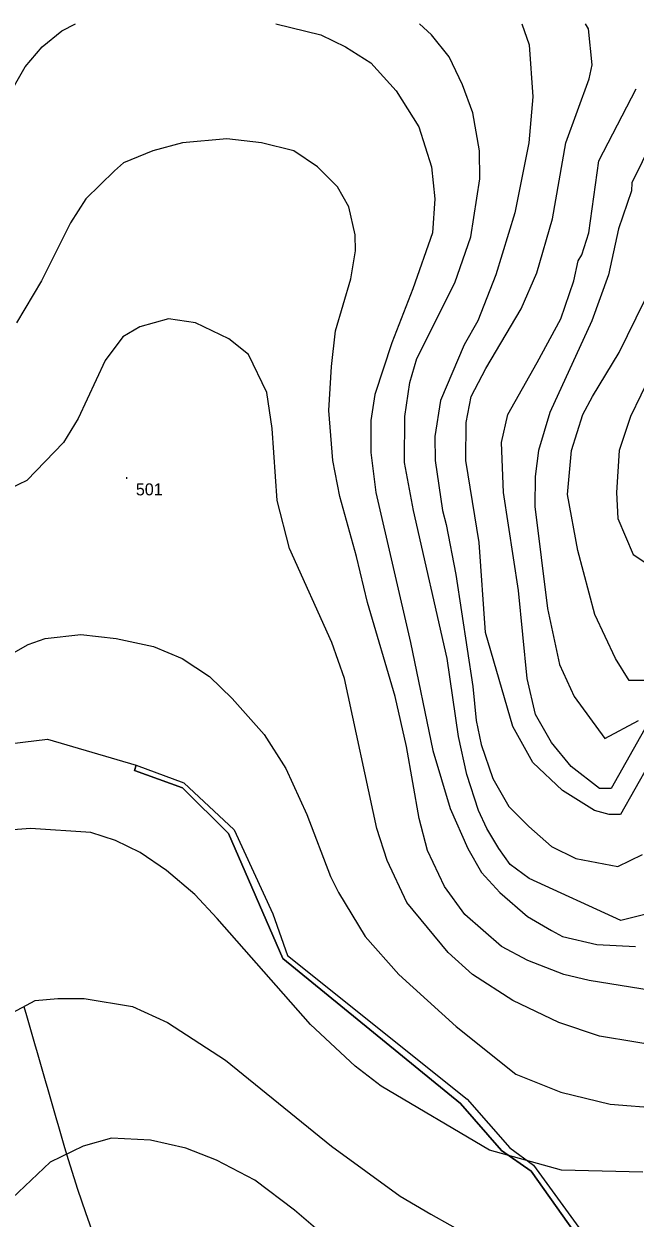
# Model space of a CAD drawing. Extents: x -510989 to -501240, y -1184665 to -1176098.
# Drawn here: x -509271 to -508965, y -1177063 to -1176466 of the extents above; entities that cross this region are included whole.
import ezdxf

# ---------------------------------------------------------------- set-up
doc = ezdxf.new("R2010")
doc.units = 0
for name, color, linetype in [('lesni_pozemek', 7, 'Continuous'), ('NAVRH_rozvodnice', 7, 'Continuous'), ('ostatni_plocha_x_ostatni_komunikace', 7, 'Continuous'), ('popis', 7, 'Continuous'), ('STAV_povodi', 7, 'Continuous'), ('vrstevnice_01', 7, 'Continuous'), ('vrstevnice_02', 7, 'Continuous'), ('vrstevnice_05', 7, 'Continuous')]:
    doc.layers.add(name, color=color, linetype=linetype)

msp = doc.modelspace()

# ---------------------------------------------------------------- linework, layer by layer
at = {"layer": 'lesni_pozemek'}
msp.add_lwpolyline([(-509296.19, -1176827.86), (-509258.93, -1176823.29), (-509214.64, -1176836.37), (-509215.47, -1176839.01), (-509191.42, -1176847.77), (-509168.42, -1176870.52), (-509141.23, -1176933.05), (-509052.36, -1177005.53), (-509031.87, -1177029.06), (-509017.11, -1177039.39), (-508989.16, -1177078.93)], dxfattribs=at)
at = {"layer": 'NAVRH_rozvodnice'}
for centre, radius, start, end in [((-503572.05, -1175352.2), 5920.35, 195.727657, 196.473054), ((-508637.53, -1176850.07), 638.05, 196.47305, 214.0147)]:
    msp.add_arc(centre, radius, start, end, dxfattribs=at)
at = {"layer": 'ostatni_plocha_x_ostatni_komunikace'}
msp.add_lwpolyline([(-509214.64, -1176836.37), (-509190.71, -1176845.25), (-509165.53, -1176868.71), (-509146.27, -1176910.76), (-509138.86, -1176931.62), (-509049.14, -1177003.48), (-509027.79, -1177027.79), (-509015.94, -1177036.39), (-508986.61, -1177076.81), (-508972.56, -1177088.8), (-508974.65, -1177091.25), (-508989.16, -1177078.93), (-509017.11, -1177039.39), (-509031.87, -1177029.06), (-509052.36, -1177005.53), (-509141.23, -1176933.05), (-509168.42, -1176870.52), (-509191.42, -1176847.77), (-509215.47, -1176839.01)], close=True, dxfattribs=at)
at = {"layer": 'popis'}
msp.add_lwpolyline([(-509296.19, -1176827.86), (-509258.93, -1176823.29), (-509214.64, -1176836.37), (-509190.71, -1176845.25), (-509165.53, -1176868.71), (-509146.27, -1176910.76), (-509138.86, -1176931.62), (-509094, -1176967.55), (-509049.14, -1177003.48), (-509027.79, -1177027.79), (-509015.94, -1177036.39), (-509001.28, -1177056.6), (-508986.61, -1177076.81)], dxfattribs=at)
at = {"layer": 'STAV_povodi'}
for centre, radius, start, end in [((-503572.05, -1175352.2), 5920.35, 195.727657, 196.473054), ((-508637.53, -1176850.07), 638.05, 196.47305, 214.0147)]:
    msp.add_arc(centre, radius, start, end, dxfattribs=at)
at = {"layer": 'vrstevnice_01'}
for points in [[(-509278.19, -1176501), (-509270.09, -1176487), (-509261.69, -1176477), (-509251.81, -1176469), (-509244.92, -1176465.53)], [(-509144.83, -1176465.53), (-509122.31, -1176471), (-509109.91, -1176477), (-509097.31, -1176485), (-509084.59, -1176499), (-509073.31, -1176517), (-509067, -1176537), (-509065.31, -1176553), (-509066.41, -1176570), (-509076.31, -1176598), (-509086.81, -1176625), (-509095.31, -1176651), (-509097.19, -1176664), (-509097.19, -1176680), (-509094.81, -1176700), (-509077.41, -1176775), (-509066.31, -1176829), (-509057.59, -1176858), (-509048.81, -1176878), (-509041.91, -1176890), (-509032.69, -1176900), (-509019, -1176912), (-509007, -1176919), (-509001.41, -1176922), (-508984.31, -1176926), (-508964.91, -1176927)], [(-509021.79, -1176465.53), (-509018.09, -1176476), (-509016.19, -1176502), (-509018.31, -1176525), (-509025.19, -1176560), (-509034.81, -1176591), (-509043.69, -1176614), (-509050.59, -1176626), (-509062.41, -1176654), (-509065.19, -1176672), (-509065.09, -1176684), (-509061.5, -1176709), (-509059.59, -1176716), (-509054.69, -1176741), (-509046.31, -1176797), (-509044.59, -1176814), (-509042.09, -1176826), (-509036.31, -1176843), (-509028.19, -1176857), (-509018.31, -1176867), (-509007, -1176877), (-508994.81, -1176883), (-508973.69, -1176887), (-508961.5, -1176881)], [(-508947.81, -1176796), (-508977.09, -1176848), (-508982.91, -1176848), (-508997.09, -1176837), (-509007, -1176825), (-509015, -1176811), (-509019.09, -1176793), (-509023.5, -1176749), (-509030.91, -1176700), (-509032, -1176675), (-509028.81, -1176661), (-509014.09, -1176635), (-509002.31, -1176613), (-508995.69, -1176594), (-508993.59, -1176584), (-508991.81, -1176581), (-508988.19, -1176570), (-508983.19, -1176534), (-508964.59, -1176498)], [(-508959.41, -1176794), (-508968.09, -1176794), (-508974.91, -1176783), (-508985.19, -1176761), (-508993.81, -1176729), (-508998.91, -1176701), (-508996.91, -1176679), (-508991.31, -1176661), (-508986.41, -1176652), (-508973.09, -1176630), (-508960.5, -1176604)], [(-508946.59, -1176978), (-508983, -1176972), (-509003.19, -1176965), (-509026.31, -1176954), (-509046.41, -1176941), (-509058.59, -1176930), (-509079.31, -1176905), (-509089.09, -1176884), (-509094.31, -1176868), (-509110.41, -1176793), (-509116.81, -1176775), (-509138, -1176728), (-509144.09, -1176704), (-509146.59, -1176668), (-509149.31, -1176650), (-509158.5, -1176631), (-509168.31, -1176623), (-509185, -1176615), (-509198.41, -1176613), (-509212.81, -1176617), (-509221.31, -1176622), (-509230.19, -1176634), (-509243.69, -1176663), (-509250.91, -1176675), (-509269.31, -1176694), (-509302.81, -1176710)], [(-509092.09, -1176997), (-509105.09, -1176987), (-509127.5, -1176966), (-509174.19, -1176913), (-509185.31, -1176901), (-509199.41, -1176889), (-509212.59, -1176880), (-509225, -1176874), (-509237.31, -1176870), (-509267.41, -1176868), (-509280.41, -1176869)], [(-508961.31, -1177040), (-509002, -1177039), (-509038, -1177029), (-509092.09, -1176997)], [(-508826.41, -1177209), (-508845.19, -1177189), (-508866.41, -1177173), (-508881.09, -1177166), (-508909.19, -1177155), (-508927.59, -1177152), (-508974.19, -1177149), (-508997.09, -1177145), (-509021.81, -1177136), (-509054.09, -1177122), (-509073.91, -1177109), (-509097, -1177092), (-509135.41, -1177059), (-509155.31, -1177044), (-509174.41, -1177034), (-509189.81, -1177028), (-509207.5, -1177024), (-509227, -1177023), (-509241.19, -1177027), (-509257.59, -1177035), (-509321.19, -1177095)]]:
    msp.add_lwpolyline(points, dxfattribs=at)
at = {"layer": 'vrstevnice_02'}
for points in [[(-509080.41, -1176685), (-509080.31, -1176662), (-509077.69, -1176645), (-509074.19, -1176633), (-509055.31, -1176595), (-509047.19, -1176572), (-509042.69, -1176543), (-509042.91, -1176529), (-509046.19, -1176510), (-509051.41, -1176496), (-509058.09, -1176482), (-509066.91, -1176471), (-509073, -1176465.53)], [(-509049.59, -1176665), (-509047.09, -1176652), (-509039.81, -1176638), (-509022.09, -1176608), (-509014.31, -1176590), (-509006.41, -1176563), (-508999.81, -1176525), (-508988.09, -1176493), (-508986.59, -1176486), (-508988.5, -1176468), (-508989.89, -1176465.53)], [(-509118.31, -1176659), (-509117, -1176637), (-509114.91, -1176619), (-509107.31, -1176593), (-509105, -1176579), (-509105.09, -1176571), (-509108.31, -1176557), (-509114, -1176547), (-509124, -1176537), (-509135.69, -1176529), (-509151.91, -1176525), (-509169.31, -1176523), (-509191.5, -1176525), (-509206.31, -1176529), (-509220.91, -1176535), (-509225.5, -1176539), (-509239.81, -1176553), (-509247.41, -1176565), (-509261.91, -1176594), (-509274.5, -1176615)], [(-508956.41, -1176524), (-508966.69, -1176545), (-508967, -1176549), (-508973.41, -1176568), (-508978.41, -1176591), (-508986.81, -1176614), (-509007.69, -1176660), (-509013.5, -1176679), (-509015.09, -1176692), (-509015.31, -1176707), (-509008.91, -1176758), (-509002.91, -1176786), (-508995.59, -1176802), (-508980.31, -1176823), (-508963.41, -1176814)], [(-508952, -1176630), (-508967.5, -1176662), (-508973.09, -1176679), (-508974.41, -1176700), (-508973.81, -1176713), (-508966.09, -1176731), (-508954, -1176739)], [(-508957.09, -1176949), (-508988.09, -1176944), (-509000.69, -1176941), (-509018.69, -1176934), (-509032, -1176927), (-509050.19, -1176911), (-509060.5, -1176897), (-509068.91, -1176879), (-509073.09, -1176863), (-509079.5, -1176827), (-509085.09, -1176802), (-509098.91, -1176755), (-509104.41, -1176732), (-509112.81, -1176702), (-509116.19, -1176684), (-509118.31, -1176659)], [(-508951, -1176823), (-508972.41, -1176861), (-508978.09, -1176861), (-508985.5, -1176859), (-509001.5, -1176849), (-509016.31, -1176835), (-509026.31, -1176817), (-509040, -1176770), (-509043.09, -1176725), (-509049.81, -1176684), (-509049.59, -1176665)], [(-508960.19, -1176911), (-508972.19, -1176914), (-509018.09, -1176893), (-509027.59, -1176886), (-509033.31, -1176878), (-509039.31, -1176868), (-509043.5, -1176859), (-509049.19, -1176841), (-509053.41, -1176822), (-509059.09, -1176783), (-509076, -1176709), (-509080.41, -1176685)], [(-509311, -1176800), (-509268.59, -1176776), (-509260.19, -1176773), (-509242.31, -1176771), (-509224.59, -1176773), (-509206, -1176777), (-509191.59, -1176783), (-509177.91, -1176792), (-509166.59, -1176803), (-509150.59, -1176821), (-509139.81, -1176838), (-509129.19, -1176861), (-509117.5, -1176892), (-509113.41, -1176900), (-509100.09, -1176922), (-509083.31, -1176941), (-509054.59, -1176967), (-509024.69, -1176991), (-509002.31, -1177000), (-508977.59, -1177006), (-508952.5, -1177008)], [(-509276.31, -1176960), (-509265.19, -1176954), (-509253.81, -1176953), (-509240.69, -1176953), (-509216.5, -1176957), (-509198.91, -1176965), (-509170, -1176984), (-509116.91, -1177027), (-509082.59, -1177052), (-509067.31, -1177061), (-509038.81, -1177077)]]:
    msp.add_lwpolyline(points, dxfattribs=at)

# ---------------------------------------------------------------- texts
at = {"layer": 'vrstevnice_05'}
for s, p in [('.', (-509220.5, -1176693.21)), ('501', (-509214.75, -1176701.38))]:
    msp.add_text(s, height=6, dxfattribs=at).set_placement(p)

doc.saveas('drawing.dxf')
